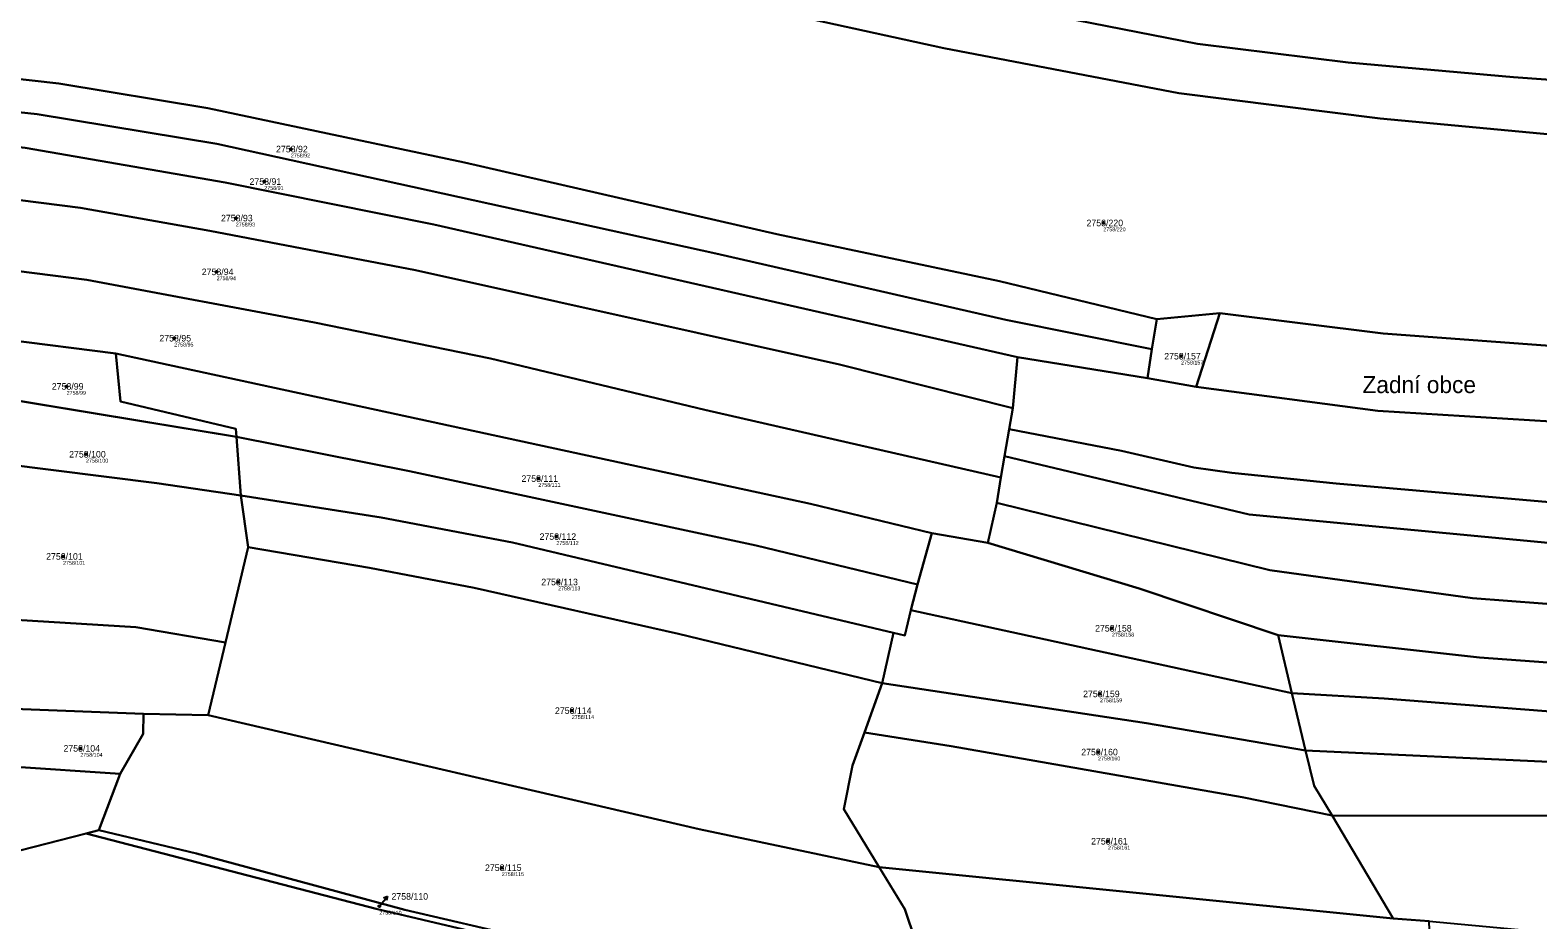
# Model space of a CAD drawing. Extents: x -739214 to -733252, y -1147612 to -1142842.
# Drawn here: x -738564.8 to -738174, y -1144585.4 to -1144355 of the extents above; entities that cross this region are included whole.
import ezdxf

# ---------------------------------------------------------------- set-up
doc = ezdxf.new("R2010")
doc.units = 0
for name, color, linetype in [('Definiční body', 7, 'Continuous'), ('Hranice parcel', 7, 'Continuous'), ('Parcelní čísla', 7, 'Continuous'), ('Polygon parcely', 7, 'Continuous'), ('Pop  PČ popisy', 7, 'Continuous')]:
    doc.layers.add(name, color=color, linetype=linetype)

msp = doc.modelspace()

# ---------------------------------------------------------------- linework, layer by layer
at = {"layer": 'Definiční body'}
for centre in [(-738497.22, -1144385.77), (-738504.1, -1144394.19), (-738511.49, -1144403.65), (-738286.63, -1144404.9), (-738516.47, -1144417.57), (-738527.46, -1144434.76), (-738266.49, -1144439.42), (-738555.34, -1144447.25), (-738550.32, -1144464.82), (-738433.08, -1144471.12), (-738428.39, -1144486.15), (-738556.28, -1144491.29), (-738427.94, -1144497.91), (-738284.41, -1144509.9), (-738287.52, -1144526.9), (-738424.4, -1144531.23), (-738551.79, -1144541.01), (-738288, -1144541.97), (-738285.44, -1144565.07), (-738442.54, -1144571.93), (-738474.29, -1144581.92)]:
    msp.add_circle(centre, 0.25, dxfattribs=at)
at = {"layer": 'Hranice parcel'}
for p, q in [((-738256.44, -1144428.26), (-738272.81, -1144429.85)), ((-738262.54, -1144447.34), (-738256.44, -1144428.26)), ((-738274.04, -1144437.57), (-738272.81, -1144429.85)), ((-738571.15, -1144435.11), (-738542.61, -1144438.7)), ((-738310.13, -1144452.92), (-738308.87, -1144439.64)), ((-738308.87, -1144439.64), (-738275.16, -1144445.07)), ((-738275.16, -1144445.07), (-738274.04, -1144437.57)), ((-738275.16, -1144445.07), (-738262.54, -1144447.34)), ((-738575.06, -1144449.78), (-738511.3, -1144460.32)), ((-738311.06, -1144458.36), (-738310.13, -1144452.92)), ((-738312.25, -1144465.31), (-738311.06, -1144458.36)), ((-738510.21, -1144475.51), (-738511.3, -1144460.32)), ((-738313.2, -1144470.84), (-738312.25, -1144465.31)), ((-738314.26, -1144477.44), (-738313.2, -1144470.84)), ((-738508.33, -1144488.87), (-738510.21, -1144475.51)), ((-738316.55, -1144487.8), (-738314.26, -1144477.44)), ((-738334.78, -1144498.59), (-738331.07, -1144485.3)), ((-738331.07, -1144485.3), (-738316.55, -1144487.8)), ((-738514.2, -1144513.55), (-738508.33, -1144488.87)), ((-738336.52, -1144505.18), (-738334.78, -1144498.59)), ((-738336.52, -1144505.18), (-738237.76, -1144526.72)), ((-738343.95, -1144524.1), (-738341.05, -1144511.06)), ((-738518.69, -1144532.41), (-738514.2, -1144513.55)), ((-738237.76, -1144526.72), (-738241.29, -1144511.71)), ((-738348.58, -1144536.92), (-738343.95, -1144524.1)), ((-738234.25, -1144541.53), (-738237.76, -1144526.72)), ((-738569.05, -1144530.73), (-738535.42, -1144532.1)), ((-738535.42, -1144532.1), (-738518.69, -1144532.41)), ((-738569.89, -1144545.68), (-738541.5, -1144547.63)), ((-738546.96, -1144562.17), (-738541.5, -1144547.63)), ((-738211.51, -1144585.08), (-738227.34, -1144558.43)), ((-738550.29, -1144563.03), (-738546.96, -1144562.17)), ((-738344.75, -1144571.79), (-738211.51, -1144585.08)), ((-738202.18, -1144585.77), (-738211.51, -1144585.08))]:
    msp.add_line(p, q, dxfattribs=at)
for points in [[(-738738.82, -1144302.23), (-738653.84, -1144305.16), (-738586.54, -1144309.47), (-738566.57, -1144311.53), (-738524.78, -1144317.73), (-738484.2, -1144325.47), (-738327.99, -1144359.59), (-738267.04, -1144371.3), (-738214.93, -1144377.81), (-738095.97, -1144389), (-738073.34, -1144386.23), (-738041.83, -1144388.81), (-738004.8, -1144395.36), (-737972.87, -1144385.13), (-737933.2, -1144398.14)], [(-737922.57, -1144381.31), (-737966.75, -1144376.24), (-737996.88, -1144379.17), (-738043.03, -1144374), (-738072.48, -1144373.31), (-738084.6, -1144374.06), (-738180.34, -1144367.17), (-738223.15, -1144363.36), (-738262.24, -1144358.54), (-738332.46, -1144344.67)], [(-738272.81, -1144429.85), (-738313.52, -1144419.99), (-738371.23, -1144407.83), (-738452.18, -1144389.24), (-738518.7, -1144375.14), (-738557.38, -1144368.77), (-738594.35, -1144364.65), (-738624.05, -1144362.39), (-738741.37, -1144357.79)], [(-738274.04, -1144437.57), (-738311.95, -1144430.01), (-738387.1, -1144412.85), (-738516.37, -1144384.42), (-738563.01, -1144376.72), (-738599.36, -1144372.81), (-738639.36, -1144370.68), (-738741.69, -1144366.44)], [(-738742.03, -1144375.43), (-738631.13, -1144379.79), (-738594.17, -1144382.33), (-738566.06, -1144385.41), (-738514.23, -1144394.45), (-738460.2, -1144405.33), (-738308.87, -1144439.64)], [(-738743.87, -1144386.46), (-738654.92, -1144391.15), (-738600.13, -1144394.85), (-738551.78, -1144401), (-738518.26, -1144406.97), (-738464.92, -1144417.13), (-738355.03, -1144441.61), (-738310.13, -1144452.92)], [(-738745.27, -1144404.4), (-738694.38, -1144406.35), (-738614.23, -1144412.46), (-738586.09, -1144415.04), (-738550.08, -1144419.62), (-738491.11, -1144430.69), (-738445.45, -1144439.98), (-738389.89, -1144453.29), (-738313.2, -1144470.84)], [(-738256.44, -1144428.26), (-738214.14, -1144433.54), (-738072.79, -1144444.03), (-738041.66, -1144444.11), (-738012.07, -1144444.82), (-738000.68, -1144445.1), (-737991.75, -1144445.32), (-737969.8, -1144446.84), (-737958.42, -1144448.22), (-737955.28, -1144448.06)], [(-738511.3, -1144460.32), (-738511.45, -1144458.26), (-738541.4, -1144451.13), (-738542.61, -1144438.7)], [(-738542.61, -1144438.7), (-738362.54, -1144477.65), (-738331.07, -1144485.3)], [(-738262.54, -1144447.34), (-738215.47, -1144453.54), (-738153.71, -1144457.41), (-738074.71, -1144463.21), (-738033.69, -1144465.24), (-738022.63, -1144465.79), (-738007.74, -1144466.52), (-737990.53, -1144467.64), (-737955.01, -1144470.75)], [(-738311.06, -1144458.36), (-738281.94, -1144463.96), (-738263.17, -1144468.22), (-738253.34, -1144469.61), (-738226.33, -1144472.44), (-738164.05, -1144477.8), (-738080.37, -1144483.65), (-737983.12, -1144488.61), (-737955.35, -1144491.07)], [(-738511.3, -1144460.32), (-738466.48, -1144469.22), (-738376.64, -1144488.49), (-738334.78, -1144498.59)], [(-738585.59, -1144465.59), (-738531.99, -1144472.31), (-738510.21, -1144475.51)], [(-738312.25, -1144465.31), (-738248.81, -1144480.41), (-738171.34, -1144487.78), (-738077.99, -1144494.39), (-737994.23, -1144498.39), (-737956.06, -1144501.75)], [(-738510.21, -1144475.51), (-738473.79, -1144481.18), (-738439.8, -1144487.69), (-738341.05, -1144511.06)], [(-738314.26, -1144477.44), (-738243.51, -1144494.89), (-738190.97, -1144502.1), (-738082.06, -1144510.38), (-738080.63, -1144510.49), (-738070.76, -1144510.83), (-738005.51, -1144513.05), (-737957.69, -1144515.77)], [(-738508.33, -1144488.87), (-738476.85, -1144494.2), (-738449.74, -1144499.39), (-738396.72, -1144511.34), (-738343.95, -1144524.1)], [(-738241.29, -1144511.71), (-738277.36, -1144499.57), (-738316.55, -1144487.8)], [(-738655.89, -1144502.35), (-738537.37, -1144509.62), (-738514.2, -1144513.55)], [(-738341.05, -1144511.06), (-738338.11, -1144511.75), (-738336.52, -1144505.18)], [(-738241.29, -1144511.71), (-738189.1, -1144517.47), (-738101.76, -1144523.83), (-738018.45, -1144527.29), (-737959.45, -1144530.85)], [(-738343.95, -1144524.1), (-738275.41, -1144534.5), (-738234.25, -1144541.53)], [(-738237.76, -1144526.72), (-738213.87, -1144528.12), (-738082.35, -1144538.36), (-738039.61, -1144541), (-737999.24, -1144541.88), (-737957.91, -1144543.4)], [(-738541.5, -1144547.63), (-738535.48, -1144537.25), (-738535.42, -1144532.1)], [(-738518.69, -1144532.41), (-738391.38, -1144561.95), (-738344.75, -1144571.79)], [(-738344.75, -1144571.79), (-738353.92, -1144556.76), (-738351.66, -1144545.45), (-738348.58, -1144536.92)], [(-738348.58, -1144536.92), (-738326.11, -1144540.4), (-738250.69, -1144553.67), (-738227.34, -1144558.43)], [(-738653.78, -1144541.27), (-738643.91, -1144551.66), (-738634.18, -1144556.85), (-738625.48, -1144569.7), (-738568.5, -1144579.44), (-738567.46, -1144567.5), (-738550.29, -1144563.03)], [(-738227.34, -1144558.43), (-738231.99, -1144550.72), (-738234.25, -1144541.53)], [(-738234.25, -1144541.53), (-738167.46, -1144544.71), (-738127.86, -1144548.88), (-738107.53, -1144550.76), (-738057.13, -1144553.35), (-738010.99, -1144554.51), (-737972.64, -1144556.14), (-737952.51, -1144557.38)], [(-738227.34, -1144558.43), (-738169.18, -1144558.52), (-738101.75, -1144564.6), (-738047.25, -1144568.26), (-737988.52, -1144571.02), (-737947.99, -1144573.79)], [(-738404.05, -1144599.36), (-738475.09, -1144582.57), (-738550.29, -1144563.03)], [(-738405.27, -1144597.38), (-738467.64, -1144582.82), (-738521.67, -1144568.21), (-738546.96, -1144562.17)], [(-738332.58, -1144599.03), (-738338.11, -1144582.67), (-738344.75, -1144571.79)]]:
    msp.add_lwpolyline(points, dxfattribs=at)
at = {"layer": 'Polygon parcely'}
for points in [[(-738084.6, -1144374.06), (-738180.34, -1144367.17), (-738223.15, -1144363.36), (-738262.24, -1144358.54), (-738332.46, -1144344.67), (-738375.62, -1144334.3), (-738441.34, -1144319.86), (-738516.99, -1144305.07), (-738616.44, -1144292.45), (-738735.23, -1144282.35), (-738738.82, -1144302.23), (-738653.84, -1144305.16), (-738586.54, -1144309.47), (-738566.57, -1144311.53), (-738524.78, -1144317.73), (-738484.2, -1144325.47), (-738327.99, -1144359.59), (-738267.04, -1144371.3), (-738214.93, -1144377.81), (-738095.97, -1144389)], [(-738095.97, -1144389), (-738214.93, -1144377.81), (-738267.04, -1144371.3), (-738327.99, -1144359.59), (-738484.2, -1144325.47), (-738524.78, -1144317.73), (-738566.57, -1144311.53), (-738586.54, -1144309.47), (-738653.84, -1144305.16), (-738738.82, -1144302.23), (-738742.31, -1144336.61), (-738741.37, -1144357.79), (-738624.05, -1144362.39), (-738594.35, -1144364.65), (-738557.38, -1144368.77), (-738518.7, -1144375.14), (-738452.18, -1144389.24), (-738371.23, -1144407.83), (-738313.52, -1144419.99), (-738272.81, -1144429.85), (-738256.44, -1144428.26), (-738214.14, -1144433.54), (-738072.79, -1144444.03)], [(-738172.43, -1144352.14), (-738205.64, -1144348.69), (-738221.27, -1144346.76), (-738247.84, -1144343.61), (-738260.29, -1144341.81), (-738270.2, -1144340.31), (-738297.61, -1144335.85), (-738318.37, -1144332.03), (-738329.38, -1144330.25), (-738332.46, -1144344.67), (-738262.24, -1144358.54), (-738223.15, -1144363.36), (-738180.34, -1144367.17), (-738084.6, -1144374.06)]]:
    msp.add_lwpolyline(points, dxfattribs=at)
for points in [[(-738624.05, -1144362.39), (-738741.37, -1144357.79), (-738741.69, -1144366.44), (-738639.36, -1144370.68), (-738599.36, -1144372.81), (-738563.01, -1144376.72), (-738516.37, -1144384.42), (-738387.1, -1144412.85), (-738311.95, -1144430.01), (-738274.04, -1144437.57), (-738272.81, -1144429.85), (-738313.52, -1144419.99), (-738371.23, -1144407.83), (-738452.18, -1144389.24), (-738518.7, -1144375.14), (-738557.38, -1144368.77), (-738594.35, -1144364.65)], [(-738274.04, -1144437.57), (-738311.95, -1144430.01), (-738387.1, -1144412.85), (-738516.37, -1144384.42), (-738563.01, -1144376.72), (-738599.36, -1144372.81), (-738639.36, -1144370.68), (-738741.69, -1144366.44), (-738742.03, -1144375.43), (-738631.13, -1144379.79), (-738594.17, -1144382.33), (-738566.06, -1144385.41), (-738514.23, -1144394.45), (-738460.2, -1144405.33), (-738308.87, -1144439.64), (-738275.16, -1144445.07)], [(-738355.03, -1144441.61), (-738310.13, -1144452.92), (-738308.87, -1144439.64), (-738460.2, -1144405.33), (-738514.23, -1144394.45), (-738566.06, -1144385.41), (-738594.17, -1144382.33), (-738631.13, -1144379.79), (-738742.03, -1144375.43), (-738743.87, -1144386.46), (-738654.92, -1144391.15), (-738600.13, -1144394.85), (-738551.78, -1144401), (-738518.26, -1144406.97), (-738464.92, -1144417.13)], [(-738586.09, -1144415.04), (-738550.08, -1144419.62), (-738491.11, -1144430.69), (-738445.45, -1144439.98), (-738389.89, -1144453.29), (-738313.2, -1144470.84), (-738312.25, -1144465.31), (-738311.06, -1144458.36), (-738310.13, -1144452.92), (-738355.03, -1144441.61), (-738464.92, -1144417.13), (-738518.26, -1144406.97), (-738551.78, -1144401), (-738600.13, -1144394.85), (-738654.92, -1144391.15), (-738743.87, -1144386.46), (-738745.27, -1144404.4), (-738694.38, -1144406.35), (-738614.23, -1144412.46)], [(-738571.15, -1144435.11), (-738542.61, -1144438.7), (-738362.54, -1144477.65), (-738331.07, -1144485.3), (-738316.55, -1144487.8), (-738314.26, -1144477.44), (-738313.2, -1144470.84), (-738389.89, -1144453.29), (-738445.45, -1144439.98), (-738491.11, -1144430.69), (-738550.08, -1144419.62), (-738586.09, -1144415.04), (-738614.23, -1144412.46), (-738694.38, -1144406.35), (-738745.27, -1144404.4), (-738746.56, -1144421.02), (-738703.17, -1144423.09), (-738644.46, -1144427.61), (-738601.56, -1144431.67)], [(-738275.16, -1144445.07), (-738262.54, -1144447.34), (-738256.44, -1144428.26), (-738272.81, -1144429.85), (-738274.04, -1144437.57)], [(-738007.74, -1144466.52), (-737990.53, -1144467.64), (-737955.01, -1144470.75), (-737955.11, -1144459.11), (-737955.28, -1144448.06), (-737958.42, -1144448.22), (-737969.8, -1144446.84), (-737991.75, -1144445.32), (-738000.68, -1144445.1), (-738012.07, -1144444.82), (-738041.66, -1144444.11), (-738072.79, -1144444.03), (-738214.14, -1144433.54), (-738256.44, -1144428.26), (-738262.54, -1144447.34), (-738215.47, -1144453.54), (-738153.71, -1144457.41), (-738074.71, -1144463.21), (-738033.69, -1144465.24), (-738022.63, -1144465.79)], [(-738511.3, -1144460.32), (-738511.45, -1144458.26), (-738541.4, -1144451.13), (-738542.61, -1144438.7), (-738571.15, -1144435.11), (-738575.06, -1144449.78)], [(-738376.64, -1144488.49), (-738334.78, -1144498.59), (-738331.07, -1144485.3), (-738362.54, -1144477.65), (-738542.61, -1144438.7), (-738541.4, -1144451.13), (-738511.45, -1144458.26), (-738511.3, -1144460.32), (-738466.48, -1144469.22)], [(-738164.05, -1144477.8), (-738080.37, -1144483.65), (-737983.12, -1144488.61), (-737955.35, -1144491.07), (-737954.9, -1144484.25), (-737955.01, -1144470.75), (-737990.53, -1144467.64), (-738007.74, -1144466.52), (-738022.63, -1144465.79), (-738033.69, -1144465.24), (-738074.71, -1144463.21), (-738153.71, -1144457.41), (-738215.47, -1144453.54), (-738262.54, -1144447.34), (-738275.16, -1144445.07), (-738308.87, -1144439.64), (-738310.13, -1144452.92), (-738311.06, -1144458.36), (-738281.94, -1144463.96), (-738263.17, -1144468.22), (-738253.34, -1144469.61), (-738226.33, -1144472.44)], [(-738510.21, -1144475.51), (-738511.3, -1144460.32), (-738575.06, -1144449.78), (-738581.56, -1144449.88), (-738582.91, -1144455.13), (-738585.59, -1144465.59), (-738531.99, -1144472.31)], [(-738171.34, -1144487.78), (-738077.99, -1144494.39), (-737994.23, -1144498.39), (-737956.06, -1144501.75), (-737955.35, -1144491.07), (-737983.12, -1144488.61), (-738080.37, -1144483.65), (-738164.05, -1144477.8), (-738226.33, -1144472.44), (-738253.34, -1144469.61), (-738263.17, -1144468.22), (-738281.94, -1144463.96), (-738311.06, -1144458.36), (-738312.25, -1144465.31), (-738248.81, -1144480.41)], [(-738473.79, -1144481.18), (-738439.8, -1144487.69), (-738341.05, -1144511.06), (-738338.11, -1144511.75), (-738336.52, -1144505.18), (-738334.78, -1144498.59), (-738376.64, -1144488.49), (-738466.48, -1144469.22), (-738511.3, -1144460.32), (-738510.21, -1144475.51)], [(-738514.2, -1144513.55), (-738508.33, -1144488.87), (-738510.21, -1144475.51), (-738531.99, -1144472.31), (-738585.59, -1144465.59), (-738589.31, -1144472.72), (-738598.71, -1144470.44), (-738601.6, -1144475.82), (-738609.66, -1144474.58), (-738615.13, -1144499.69), (-738654.24, -1144492.53), (-738655.89, -1144502.35), (-738537.37, -1144509.62)], [(-738190.97, -1144502.1), (-738082.06, -1144510.38), (-738080.63, -1144510.49), (-738070.76, -1144510.83), (-738005.51, -1144513.05), (-737957.69, -1144515.77), (-737956.06, -1144501.75), (-737994.23, -1144498.39), (-738077.99, -1144494.39), (-738171.34, -1144487.78), (-738248.81, -1144480.41), (-738312.25, -1144465.31), (-738313.2, -1144470.84), (-738314.26, -1144477.44), (-738243.51, -1144494.89)], [(-738341.05, -1144511.06), (-738439.8, -1144487.69), (-738473.79, -1144481.18), (-738510.21, -1144475.51), (-738508.33, -1144488.87), (-738476.85, -1144494.2), (-738449.74, -1144499.39), (-738396.72, -1144511.34), (-738343.95, -1144524.1)], [(-738189.1, -1144517.47), (-738101.76, -1144523.83), (-738018.45, -1144527.29), (-737959.45, -1144530.85), (-737957.69, -1144515.77), (-738005.51, -1144513.05), (-738070.76, -1144510.83), (-738080.63, -1144510.49), (-738082.06, -1144510.38), (-738190.97, -1144502.1), (-738243.51, -1144494.89), (-738314.26, -1144477.44), (-738316.55, -1144487.8), (-738277.36, -1144499.57), (-738241.29, -1144511.71)], [(-738237.76, -1144526.72), (-738241.29, -1144511.71), (-738277.36, -1144499.57), (-738316.55, -1144487.8), (-738331.07, -1144485.3), (-738334.78, -1144498.59), (-738336.52, -1144505.18)], [(-738353.92, -1144556.76), (-738351.66, -1144545.45), (-738348.58, -1144536.92), (-738343.95, -1144524.1), (-738396.72, -1144511.34), (-738449.74, -1144499.39), (-738476.85, -1144494.2), (-738508.33, -1144488.87), (-738514.2, -1144513.55), (-738518.69, -1144532.41), (-738391.38, -1144561.95), (-738344.75, -1144571.79)], [(-738518.69, -1144532.41), (-738514.2, -1144513.55), (-738537.37, -1144509.62), (-738655.89, -1144502.35), (-738660.95, -1144501.83), (-738669.79, -1144521.5), (-738569.05, -1144530.73), (-738535.42, -1144532.1)], [(-738275.41, -1144534.5), (-738234.25, -1144541.53), (-738237.76, -1144526.72), (-738336.52, -1144505.18), (-738338.11, -1144511.75), (-738341.05, -1144511.06), (-738343.95, -1144524.1)], [(-738082.35, -1144538.36), (-738039.61, -1144541), (-737999.24, -1144541.88), (-737957.91, -1144543.4), (-737956.29, -1144543.47), (-737959.45, -1144530.85), (-738018.45, -1144527.29), (-738101.76, -1144523.83), (-738189.1, -1144517.47), (-738241.29, -1144511.71), (-738237.76, -1144526.72), (-738213.87, -1144528.12)], [(-738227.34, -1144558.43), (-738231.99, -1144550.72), (-738234.25, -1144541.53), (-738275.41, -1144534.5), (-738343.95, -1144524.1), (-738348.58, -1144536.92), (-738326.11, -1144540.4), (-738250.69, -1144553.67)], [(-737972.64, -1144556.14), (-737952.51, -1144557.38), (-737957.91, -1144543.4), (-737999.24, -1144541.88), (-738039.61, -1144541), (-738082.35, -1144538.36), (-738213.87, -1144528.12), (-738237.76, -1144526.72), (-738234.25, -1144541.53), (-738167.46, -1144544.71), (-738127.86, -1144548.88), (-738107.53, -1144550.76), (-738057.13, -1144553.35), (-738010.99, -1144554.51)], [(-738475.09, -1144582.57), (-738550.29, -1144563.03), (-738567.46, -1144567.5), (-738568.5, -1144579.44), (-738625.48, -1144569.7), (-738634.18, -1144556.85), (-738643.91, -1144551.66), (-738653.78, -1144541.27), (-738753.45, -1144529.96), (-738751.26, -1144537.68), (-738742.47, -1144558.02), (-738736.86, -1144570.33), (-738729.99, -1144583.51), (-738686.04, -1144583.08), (-738623, -1144588.46), (-738587.96, -1144592.8), (-738539.21, -1144599.7), (-738494.01, -1144607.59), (-738447.81, -1144618.01), (-738328.4, -1144646.66), (-738337.91, -1144625.79), (-738395.95, -1144612.45), (-738404.05, -1144599.36)], [(-738535.48, -1144537.25), (-738535.42, -1144532.1), (-738569.05, -1144530.73), (-738569.89, -1144545.68), (-738541.5, -1144547.63)], [(-738332.18, -1144613.07), (-738332.58, -1144599.03), (-738338.11, -1144582.67), (-738344.75, -1144571.79), (-738391.38, -1144561.95), (-738518.69, -1144532.41), (-738535.42, -1144532.1), (-738535.48, -1144537.25), (-738541.5, -1144547.63), (-738546.96, -1144562.17), (-738521.67, -1144568.21), (-738467.64, -1144582.82), (-738405.27, -1144597.38), (-738403.84, -1144594.1)], [(-738211.51, -1144585.08), (-738227.34, -1144558.43), (-738250.69, -1144553.67), (-738326.11, -1144540.4), (-738348.58, -1144536.92), (-738351.66, -1144545.45), (-738353.92, -1144556.76), (-738344.75, -1144571.79)], [(-738541.5, -1144547.63), (-738569.89, -1144545.68), (-738653.78, -1144541.27), (-738643.91, -1144551.66), (-738634.18, -1144556.85), (-738625.48, -1144569.7), (-738568.5, -1144579.44), (-738567.46, -1144567.5), (-738550.29, -1144563.03), (-738546.96, -1144562.17)], [(-738169.18, -1144558.52), (-738101.75, -1144564.6), (-738047.25, -1144568.26), (-737988.52, -1144571.02), (-737947.99, -1144573.79), (-737950.75, -1144557.49), (-737952.51, -1144557.38), (-737972.64, -1144556.14), (-738010.99, -1144554.51), (-738057.13, -1144553.35), (-738107.53, -1144550.76), (-738127.86, -1144548.88), (-738167.46, -1144544.71), (-738234.25, -1144541.53), (-738231.99, -1144550.72), (-738227.34, -1144558.43)], [(-738103.17, -1144594.45), (-738060.51, -1144596.56), (-737988.42, -1144598.44), (-737950.59, -1144601.85), (-737947.99, -1144573.79), (-737988.52, -1144571.02), (-738047.25, -1144568.26), (-738101.75, -1144564.6), (-738169.18, -1144558.52), (-738227.34, -1144558.43), (-738211.51, -1144585.08), (-738202.18, -1144585.77), (-738135.72, -1144592)], [(-738467.64, -1144582.82), (-738521.67, -1144568.21), (-738546.96, -1144562.17), (-738550.29, -1144563.03), (-738475.09, -1144582.57), (-738404.05, -1144599.36), (-738405.27, -1144597.38)], [(-738170.46, -1144614.7), (-738147.53, -1144615.98), (-738105.98, -1144620.21), (-738055.93, -1144621.98), (-738053.97, -1144616.49), (-738101.98, -1144615.33), (-738126.47, -1144610.87), (-738129.21, -1144606.46), (-738179.65, -1144601.14), (-738192.78, -1144591.33), (-738202, -1144590.5), (-738202.18, -1144585.77), (-738211.51, -1144585.08), (-738344.75, -1144571.79), (-738338.11, -1144582.67), (-738332.58, -1144599.03)]]:
    msp.add_lwpolyline(points, close=True, dxfattribs=at)
at = {"layer": 'Pop  PČ popisy'}
for p, q in [((-738474.07, -1144581.66), (-738472.14, -1144579.36)), ((-738472.14, -1144579.36), (-738473.17, -1144579.81)), ((-738472.14, -1144579.36), (-738472.4, -1144580.45)), ((-738474.29, -1144581.92), (-738474.07, -1144581.66))]:
    msp.add_line(p, q, dxfattribs=at)

# ---------------------------------------------------------------- texts
at = {"layer": 'Definiční body'}
for s, p in [('2758/92', (-738497.22, -1144387.93)), ('2758/91', (-738504.1, -1144396.35)), ('2758/93', (-738511.49, -1144405.81)), ('2758/220', (-738286.63, -1144407.06)), ('2758/94', (-738516.47, -1144419.73)), ('2758/95', (-738527.46, -1144436.92)), ('2758/157', (-738266.49, -1144441.58)), ('2758/99', (-738555.34, -1144449.41)), ('2758/100', (-738550.32, -1144466.98)), ('2758/111', (-738433.08, -1144473.28)), ('2758/112', (-738428.39, -1144488.31)), ('2758/101', (-738556.28, -1144493.45)), ('2758/113', (-738427.94, -1144500.07)), ('2758/158', (-738284.41, -1144512.06)), ('2758/159', (-738287.52, -1144529.06)), ('2758/114', (-738424.4, -1144533.39)), ('2758/104', (-738551.79, -1144543.17)), ('2758/160', (-738288, -1144544.13)), ('2758/161', (-738285.44, -1144567.23)), ('2758/115', (-738442.54, -1144574.09)), ('2758/110', (-738474.29, -1144584.08))]:
    msp.add_text(s, height=1, dxfattribs=at).set_placement(p)
at = {"layer": 'Parcelní čísla'}
for s, p in [('2758/92', (-738501.06, -1144386.62)), ('2758/91', (-738507.94, -1144395.04)), ('2758/93', (-738515.33, -1144404.5)), ('2758/220', (-738291, -1144405.75)), ('2758/94', (-738520.31, -1144418.42)), ('2758/95', (-738531.3, -1144435.61)), ('2758/157', (-738270.86, -1144440.27)), ('2758/99', (-738559.18, -1144448.1)), ('2758/100', (-738554.69, -1144465.67)), ('2758/111', (-738437.45, -1144471.97)), ('2758/112', (-738432.76, -1144487)), ('2758/101', (-738560.65, -1144492.14)), ('2758/113', (-738432.31, -1144498.76)), ('2758/158', (-738288.78, -1144510.75)), ('2758/159', (-738291.89, -1144527.75)), ('2758/114', (-738428.77, -1144532.08)), ('2758/104', (-738556.16, -1144541.86)), ('2758/160', (-738292.37, -1144542.82)), ('2758/161', (-738289.81, -1144565.92)), ('2758/115', (-738446.91, -1144572.78)), ('2758/110', (-738471.14, -1144580.21))]:
    msp.add_text(s, height=1.7, dxfattribs=at).set_placement(p)
at = {"layer": 'Pop  PČ popisy'}
msp.add_text('Zadní obce', height=4.4, dxfattribs=at).set_placement((-738219.48, -1144448.98))

doc.saveas('drawing.dxf')
